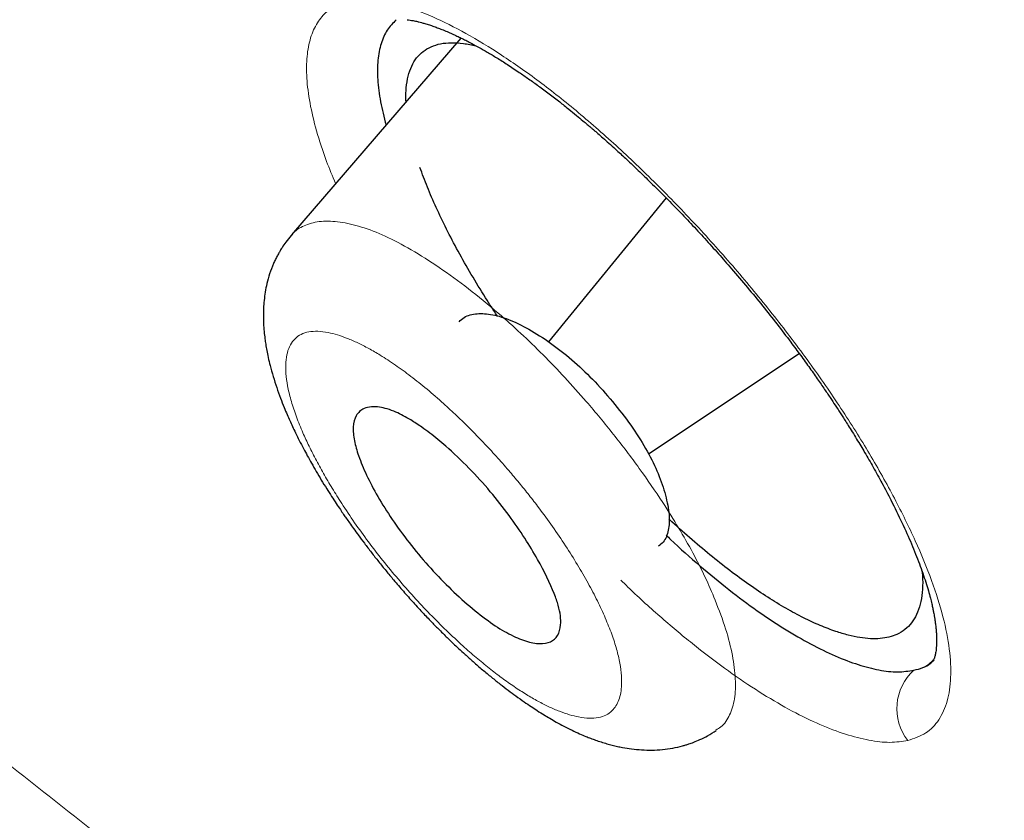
# Model space of a CAD drawing. Header units: millimetres. Extents: x 8 to 428, y 12 to 633.
# Tile 76 of 656: x 360.14 to 366.02, y 156.66 to 161.45. Entities that reach past the tile are written whole.
import ezdxf

# ---------------------------------------------------------------- set-up
doc = ezdxf.new("R2010")
doc.units = ezdxf.units.MM

msp = doc.modelspace()

# ---------------------------------------------------------------- linework, layer by layer
at = {"color": 7, "linetype": 'Continuous', "lineweight": 30}
for p, q in [((362.7762, 161.3376), (361.7631, 160.1625)), ((364.0022, 160.3825), (363.2993, 159.5223)), ((363.8967, 158.853), (364.7978, 159.4522))]:
    msp.add_line(p, q, dxfattribs=at)
at = {"color": 8, "linetype": 'Continuous', "lineweight": 0}
msp.add_arc((365.6897, 157.332), 0.3089, 132.11499, 218.19076, dxfattribs=at)
at = {"color": 7, "linetype": 'Continuous', "lineweight": 30}
for points, knots in [([(417.6766, 128.7948), (417.7806, 129.4811), (417.9876, 130.8469), (417.9966, 133.1271), (417.8554, 135.5008), (417.5761, 137.9598), (417.1567, 140.7382), (416.5718, 143.8502), (415.8134, 147.2951), (414.8705, 151.2028), (413.7487, 155.5681), (412.5272, 160.3679), (411.2402, 165.2199), (409.8014, 170.1842), (408.4069, 174.4418), (407.1285, 177.944), (406.0527, 180.6406), (404.8278, 183.4145), (403.4127, 186.2721), (401.8581, 189.0438), (400.1715, 191.6963), (398.3909, 194.1861), (396.428, 196.609), (394.3524, 198.9161), (392.2226, 201.0994), (389.7096, 203.5054), (386.8115, 206.0842), (383.5396, 208.7827), (380.2767, 211.3065), (377.031, 213.6727), (373.8111, 215.871), (370.6295, 217.9002), (367.4941, 219.78), (364.3962, 221.5689), (361.3096, 223.3457), (358.2319, 225.0507), (355.1791, 226.6265), (352.1771, 228.0234), (349.2495, 229.2215), (346.4081, 230.2219), (343.6678, 230.99), (341.3537, 231.4221), (339.4535, 231.565), (337.932, 231.4903), (336.5582, 231.1733), (335.3954, 230.5551), (334.4969, 229.6107), (333.8146, 228.3247), (333.3637, 226.7673), (333.2488, 225.5146), (333.1942, 224.9183)], [0, 0, 0, 0, 0.019898, 0.0396, 0.059165, 0.078622, 0.098013, 0.123341, 0.148581, 0.173731, 0.20787, 0.241963, 0.276212, 0.310625, 0.34521, 0.362609, 0.380135, 0.397811, 0.415673, 0.433756, 0.448997, 0.464412, 0.479837, 0.495071, 0.510122, 0.52503, 0.54719, 0.569189, 0.591089, 0.61295, 0.634797, 0.656567, 0.678195, 0.699628, 0.72106, 0.742688, 0.76446, 0.786303, 0.808169, 0.830066, 0.852064, 0.874225, 0.889133, 0.904185, 0.919416, 0.934846, 0.950253, 0.965505, 0.983583, 1, 1, 1, 1]), ([(415.4672, 128.7554), (415.5524, 129.304), (415.7228, 130.4002), (415.7717, 132.2072), (415.7093, 134.0952), (415.5413, 136.0586), (415.2909, 138.0772), (414.9112, 140.5354), (414.3594, 143.4585), (413.6071, 146.8606), (412.73, 150.4732), (411.7455, 154.2814), (410.7117, 158.2604), (409.6492, 162.2604), (408.5083, 166.313), (407.2427, 170.4418), (406.0457, 173.9607), (404.9795, 176.8321), (404.1089, 179.0194), (403.1515, 181.244), (402.0894, 183.5081), (400.9022, 185.8099), (399.682, 187.948), (398.4537, 189.9009), (397.2555, 191.6557), (395.9597, 193.3898), (394.4233, 195.2724), (392.6374, 197.2709), (390.6181, 199.3571), (388.4166, 201.4825), (386.0438, 203.6311), (383.509, 205.7868), (380.9644, 207.8325), (378.4202, 209.7779), (375.6719, 211.7809), (372.7287, 213.8002), (369.6036, 215.8028), (366.5074, 217.6657), (363.4341, 219.4428), (360.371, 221.2033), (357.3289, 222.8822), (354.3265, 224.4234), (351.5786, 225.692), (349.0874, 226.7151), (346.8438, 227.5332), (344.6653, 228.2114), (342.5652, 228.7298), (340.677, 229.0435), (339.0084, 229.1529), (337.5617, 229.0677), (336.3756, 228.7839), (335.4444, 228.3266), (334.7406, 227.7452), (334.1711, 227.0114), (333.6788, 226.0508), (333.3016, 224.8355), (333.0648, 223.3559), (332.9739, 221.7573), (333.0016, 220.0693), (333.1257, 218.3131), (333.3929, 215.9028), (333.8777, 212.7951), (334.6419, 208.9558), (335.5382, 205.0443), (336.5191, 201.0914), (337.5317, 197.1245), (338.5097, 193.3649), (339.4975, 189.7791), (340.5098, 186.361), (341.6309, 182.8841), (342.7286, 179.7783), (343.7654, 177.0671), (344.702, 174.7689), (345.7261, 172.4339), (346.8399, 170.0621), (347.6832, 168.4496), (348.1051, 167.6428)], [0, 0, 0, 0, 0.011709, 0.0234, 0.035079, 0.046745, 0.058401, 0.070053, 0.08835, 0.106637, 0.124908, 0.145647, 0.166375, 0.187119, 0.207887, 0.228673, 0.249479, 0.259892, 0.270315, 0.28075, 0.291198, 0.301658, 0.31213, 0.319994, 0.327864, 0.335737, 0.343609, 0.354092, 0.364563, 0.37502, 0.38755, 0.400066, 0.41258, 0.425091, 0.437599, 0.45323, 0.468841, 0.484431, 0.499999, 0.515569, 0.531166, 0.546782, 0.562408, 0.574915, 0.587424, 0.599934, 0.612454, 0.624987, 0.635443, 0.645912, 0.656393, 0.664263, 0.672136, 0.680006, 0.687871, 0.698343, 0.708803, 0.71925, 0.729685, 0.740108, 0.750521, 0.771326, 0.792113, 0.81288, 0.833624, 0.854353, 0.875091, 0.892532, 0.909986, 0.927451, 0.944927, 0.955919, 0.966921, 0.977933, 0.988958, 1, 1, 1, 1]), ([(363.503, 218.8847), (363.5837, 218.8382), (363.7422, 218.7468), (363.9754, 218.6121), (364.1995, 218.4826), (364.4144, 218.3583), (364.6202, 218.2391), (364.8134, 218.1271), (364.9942, 218.022), (365.1631, 217.9238), (365.3238, 217.8302), (365.4764, 217.7413), (365.6209, 217.657), (365.7572, 217.5773), (365.8853, 217.5023), (366.0053, 217.432), (366.1171, 217.3664), (366.2539, 217.286), (366.419, 217.1889), (366.6844, 217.0324), (367.0219, 216.8326), (367.4334, 216.5878), (367.8502, 216.3383), (368.3802, 216.019), (369.0216, 215.6288), (369.7746, 215.1646), (370.5291, 214.6917), (371.258, 214.2271), (371.9612, 213.7717), (372.6385, 213.3265), (373.3169, 212.8739), (373.9965, 212.4139), (374.6771, 211.9463), (375.3588, 211.4712), (376.0414, 210.9884), (376.7135, 210.5064), (377.3751, 210.0256), (378.0259, 209.5465), (378.6771, 209.0607), (379.3288, 208.5683), (379.9807, 208.0692), (380.5588, 207.621), (381.0629, 207.2258), (381.4933, 206.8856), (381.9249, 206.5415), (382.3048, 206.2361), (382.6332, 205.9701), (382.9097, 205.7448), (383.1883, 205.5165), (383.471, 205.2834), (383.7492, 205.0526), (384.024, 204.8232), (384.2948, 204.5956), (384.5722, 204.3612), (384.7968, 204.1701), (384.9649, 204.0264), (385.0719, 203.9347), (385.1724, 203.8485), (385.2654, 203.7683), (385.3511, 203.6944), (385.4294, 203.6267), (385.5003, 203.5653), (385.5574, 203.5157), (385.6021, 203.4769), (385.6358, 203.4476), (385.666, 203.4213), (385.6924, 203.3984), (385.7156, 203.3781), (385.739, 203.3577), (385.7669, 203.3334), (385.8017, 203.303), (385.8439, 203.2662), (385.8926, 203.2235), (385.947, 203.1759), (386.0312, 203.102), (386.1466, 203.0006), (386.295, 202.8696), (386.4533, 202.7293), (386.6049, 202.5945), (386.7482, 202.4665), (386.8817, 202.3469), (387.0203, 202.2222), (387.1625, 202.0938), (387.3042, 201.9654), (387.4415, 201.8405), (387.5758, 201.7179), (387.7066, 201.598), (387.8334, 201.4813), (387.9519, 201.372), (388.062, 201.2701), (388.1587, 201.1803), (388.243, 201.1018), (388.3156, 201.034), (388.3844, 200.9697), (388.4526, 200.9059), (388.5232, 200.8396), (388.6132, 200.755), (388.7243, 200.6502), (388.8584, 200.5234), (389.0009, 200.388), (389.1518, 200.2441), (389.3108, 200.0918), (389.4757, 199.9329), (389.6743, 199.7408), (389.9017, 199.5192), (390.1713, 199.2545), (390.4499, 198.9783), (390.7367, 198.6913), (391.0471, 198.3776), (391.3831, 198.0341), (391.7463, 197.6578), (392.1072, 197.2785), (392.4682, 196.8936), (392.8292, 196.503), (393.1899, 196.1064), (393.5478, 195.7066), (393.9028, 195.3033), (394.2546, 194.8967), (394.6028, 194.4872), (394.946, 194.0752), (395.2839, 193.6615), (395.6165, 193.2461), (395.9439, 192.8288), (396.2663, 192.4098), (396.5609, 192.019), (396.8299, 191.6557), (397.0753, 191.3191), (397.3202, 190.9776), (397.5647, 190.6311), (397.7645, 190.343), (397.9207, 190.1151), (398.0323, 189.9508), (398.1405, 189.7905), (398.2435, 189.6366), (398.3411, 189.4897), (398.4384, 189.3423), (398.5349, 189.1951), (398.6299, 189.0492), (398.7179, 188.9131), (398.7911, 188.7994), (398.8526, 188.7035), (398.9059, 188.6201), (398.9626, 188.5308), (399.0233, 188.4346), (399.0882, 188.3314), (399.1615, 188.214), (399.2437, 188.0815), (399.3351, 187.9329), (399.4316, 187.7747), (399.552, 187.5757), (399.693, 187.3405), (399.8511, 187.0737), (400.0046, 186.8117), (400.1531, 186.5552), (400.2969, 186.304), (400.4442, 186.0439), (400.5947, 185.7749), (400.7486, 185.4961), (400.8985, 185.2213), (401.0654, 184.9113), (401.248, 184.5674), (401.4447, 184.1904), (401.6359, 183.8178), (401.8227, 183.4479), (402.013, 183.0648), (402.2067, 182.6685), (402.4034, 182.2589), (402.5963, 181.8504), (402.7855, 181.443), (402.9712, 181.0366), (403.1539, 180.6303), (403.3346, 180.222), (403.4837, 179.8795), (403.6028, 179.6025), (403.6925, 179.3923), (403.7819, 179.1808), (403.8709, 178.9688), (403.9575, 178.7607), (404.0404, 178.5598), (404.1188, 178.3684), (404.1933, 178.1854), (404.2565, 178.0291), (404.3093, 177.8977), (404.3525, 177.7897), (404.3941, 177.6854), (404.4347, 177.5832), (404.4755, 177.48), (404.5205, 177.3659), (404.5705, 177.2384), (404.6258, 177.0968), (404.6838, 176.9475), (404.7412, 176.799), (404.7977, 176.6519), (404.853, 176.5071), (404.9091, 176.3596), (404.9645, 176.2133), (405.0177, 176.0719), (405.0713, 175.9288), (405.125, 175.7848), (405.1784, 175.6406), (405.2286, 175.5046), (405.2741, 175.3808), (405.3155, 175.2679), (405.3542, 175.1617), (405.3937, 175.0532), (405.435, 174.9392), (405.4782, 174.8193), (405.5234, 174.6937), (405.5704, 174.5623), (405.622, 174.4175), (405.6784, 174.2584), (405.7393, 174.086), (405.801, 173.9104), (405.8624, 173.7348), (405.9421, 173.5058), (406.0392, 173.2248), (406.1487, 172.9053), (406.2517, 172.6021), (406.3495, 172.3122), (406.4469, 172.0209), (406.528, 171.7765), (406.593, 171.5795), (406.6419, 171.4305), (406.6909, 171.2808), (406.74, 171.1304), (406.7891, 170.9792), (406.8378, 170.8283), (406.8855, 170.6805), (406.9317, 170.5363), (406.9761, 170.3976), (407.0184, 170.2646), (407.0581, 170.1396), (407.0952, 170.0225), (407.1296, 169.9135), (407.1601, 169.8165), (407.188, 169.7278), (407.2146, 169.643), (407.2426, 169.5533), (407.2724, 169.4579), (407.3074, 169.3453), (407.3481, 169.2143), (407.3947, 169.0634), (407.4422, 168.9091), (407.4902, 168.7527), (407.5375, 168.5978), (407.5848, 168.4423), (407.6315, 168.2885), (407.6774, 168.1365), (407.7393, 167.9306), (407.8164, 167.6731), (407.9076, 167.3663), (407.996, 167.0667), (408.0825, 166.7716), (408.2356, 166.2455), (408.4529, 165.4886), (408.73, 164.5034), (409.0009, 163.5219), (409.2665, 162.5435), (409.5274, 161.568), (409.8271, 160.4327), (410.1642, 159.1386), (410.5386, 157.6861), (410.9106, 156.2357), (411.2685, 154.8443), (411.6103, 153.5129), (411.8544, 152.5548), (412.0175, 151.9098), (412.1017, 151.5756), (412.186, 151.2394), (412.2705, 150.9012), (412.3553, 150.5599), (412.4329, 150.2461), (412.5035, 149.9589), (412.5673, 149.6983), (412.6202, 149.4808), (412.6623, 149.3075), (412.6932, 149.1797), (412.7241, 149.0515), (412.7545, 148.9251), (412.7861, 148.7936), (412.8181, 148.6599), (412.8502, 148.5254), (412.8798, 148.4006), (412.9022, 148.3063), (412.9179, 148.24), (412.9274, 148.1999), (412.936, 148.1635), (412.9433, 148.1324), (412.9494, 148.1067), (412.9542, 148.0863), (412.9584, 148.0682), (412.9635, 148.0469), (412.9702, 148.0182), (412.979, 147.9809), (412.9894, 147.9364), (413.0016, 147.8847), (413.0154, 147.8257), (413.0309, 147.7594), (413.048, 147.6861), (413.0797, 147.5499), (413.125, 147.3546), (413.1862, 147.0887), (413.2493, 146.8125), (413.3141, 146.5265), (413.3843, 146.2135), (413.4598, 145.8735), (413.5402, 145.5065), (413.6181, 145.1458), (413.6938, 144.7906), (413.7911, 144.3268), (413.9087, 143.7538), (414.0218, 143.1838), (414.1099, 142.7271), (414.1751, 142.3825), (414.2388, 142.0385), (414.3012, 141.6936), (414.3582, 141.3714), (414.4102, 141.0706), (414.4574, 140.7918), (414.5041, 140.5099), (414.5503, 140.2238), (414.5915, 139.9623), (414.6279, 139.7258), (414.6596, 139.5151), (414.6911, 139.3015), (414.718, 139.1147), (414.7402, 138.9578), (414.7574, 138.8339), (414.7735, 138.7172), (414.7883, 138.6075), (414.8021, 138.5049), (414.8147, 138.4093), (414.8263, 138.3207), (414.8369, 138.2385), (414.8471, 138.1593), (414.8584, 138.0703), (414.8712, 137.9672), (414.8858, 137.8487), (414.9013, 137.7211), (414.9174, 137.5844), (414.9343, 137.4385), (414.9517, 137.285), (414.9692, 137.1257), (414.9866, 136.9627), (415.0069, 136.7658), (415.0298, 136.5347), (415.0545, 136.269), (415.074, 136.0456), (415.0888, 135.8652), (415.0995, 135.7299), (415.1095, 135.5974), (415.1188, 135.4696), (415.1272, 135.3472), (415.1357, 135.2187), (415.1441, 135.0854), (415.1506, 134.9742), (415.155, 134.8952), (415.1577, 134.8472), (415.16, 134.804), (415.1618, 134.769), (415.1632, 134.7415), (415.1643, 134.7208), (415.1651, 134.7032), (415.166, 134.686), (415.167, 134.6662), (415.1681, 134.6421), (415.1695, 134.6139), (415.1712, 134.5782), (415.1732, 134.534), (415.1756, 134.4811), (415.178, 134.4235), (415.1805, 134.3631), (415.1839, 134.275), (415.1881, 134.1581), (415.1927, 134.0108), (415.1968, 133.858), (415.2, 133.711), (415.2023, 133.5702), (415.204, 133.437), (415.205, 133.3043), (415.2054, 133.1759), (415.2052, 133.0553), (415.2045, 132.943), (415.2034, 132.8386), (415.202, 132.7414), (415.2005, 132.6587), (415.199, 132.5894), (415.1976, 132.5322), (415.1962, 132.4777), (415.1946, 132.423), (415.1926, 132.3586), (415.1899, 132.2817), (415.1865, 132.1911), (415.1822, 132.0926), (415.1771, 131.9863), (415.1711, 131.8723), (415.1649, 131.7687), (415.1591, 131.6779), (415.154, 131.6041), (415.1489, 131.5337), (415.1439, 131.4683), (415.1391, 131.408), (415.1345, 131.3529), (415.1302, 131.3033), (415.1263, 131.2592), (415.1228, 131.2208), (415.1197, 131.1879), (415.117, 131.1598), (415.1144, 131.1336), (415.1118, 131.1065), (415.1087, 131.0765), (415.1053, 131.0426), (415.1013, 131.0044), (415.0966, 130.961), (415.0913, 130.9125), (415.0852, 130.8588), (415.0783, 130.8), (415.0705, 130.7361), (415.0618, 130.6674), (415.0524, 130.5952), (415.0424, 130.5221), (415.0291, 130.4284), (415.0125, 130.3171), (414.993, 130.1944), (414.9742, 130.0833), (414.9564, 129.9829), (414.939, 129.8888), (414.9219, 129.8006), (414.9054, 129.7184), (414.8895, 129.6419), (414.8743, 129.5711), (414.8627, 129.5186), (414.8546, 129.4828), (414.8498, 129.4616), (414.8446, 129.4392), (414.8387, 129.4136), (414.8315, 129.3832), (414.8231, 129.3477), (414.8133, 129.3073), (414.8021, 129.2619), (414.794, 129.23), (414.7898, 129.2131)], [0, 0, 0, 0, 0.002478, 0.004863, 0.007153, 0.009349, 0.011451, 0.013459, 0.015266, 0.01699, 0.01863, 0.020186, 0.021659, 0.023048, 0.024354, 0.025576, 0.026715, 0.027771, 0.029757, 0.031759, 0.035874, 0.040057, 0.044305, 0.04857, 0.056184, 0.063798, 0.071411, 0.079023, 0.08582, 0.092618, 0.099414, 0.106211, 0.113008, 0.119804, 0.126601, 0.133397, 0.139856, 0.146315, 0.152774, 0.159233, 0.165692, 0.17215, 0.176411, 0.180671, 0.184937, 0.189238, 0.191963, 0.194704, 0.197462, 0.200251, 0.20312, 0.205746, 0.208438, 0.211196, 0.214019, 0.215143, 0.216217, 0.217217, 0.218144, 0.218998, 0.219779, 0.220486, 0.22112, 0.221488, 0.221825, 0.222129, 0.222392, 0.222613, 0.222826, 0.223092, 0.223448, 0.223869, 0.224356, 0.224908, 0.225497, 0.226882, 0.228367, 0.229951, 0.231635, 0.232921, 0.23426, 0.235651, 0.237094, 0.238543, 0.239924, 0.241236, 0.242599, 0.243878, 0.245073, 0.246185, 0.247213, 0.248006, 0.248741, 0.249419, 0.250096, 0.250813, 0.251568, 0.252833, 0.254194, 0.255651, 0.257179, 0.258799, 0.260509, 0.262227, 0.264885, 0.267492, 0.270527, 0.273489, 0.276377, 0.28018, 0.28398, 0.28778, 0.29158, 0.295458, 0.299338, 0.30322, 0.307106, 0.310997, 0.314893, 0.318782, 0.322656, 0.326526, 0.330392, 0.334256, 0.33812, 0.341159, 0.344231, 0.347341, 0.350491, 0.353681, 0.355184, 0.35669, 0.358147, 0.359539, 0.360865, 0.362128, 0.363532, 0.364846, 0.36607, 0.367203, 0.367911, 0.368649, 0.369452, 0.370319, 0.37125, 0.372246, 0.373502, 0.374849, 0.376284, 0.377807, 0.380273, 0.382708, 0.385093, 0.38743, 0.389717, 0.391957, 0.394535, 0.397068, 0.399576, 0.402059, 0.405565, 0.409022, 0.412436, 0.415844, 0.419252, 0.423056, 0.426861, 0.430668, 0.434475, 0.438284, 0.442093, 0.445932, 0.449832, 0.451811, 0.453807, 0.455817, 0.457843, 0.459862, 0.46177, 0.463601, 0.465353, 0.467027, 0.468099, 0.469137, 0.47014, 0.471108, 0.472086, 0.47312, 0.474409, 0.475775, 0.477218, 0.478737, 0.480087, 0.481491, 0.482947, 0.484379, 0.485755, 0.487076, 0.488563, 0.489972, 0.491305, 0.492562, 0.493619, 0.494636, 0.495701, 0.496822, 0.497999, 0.499232, 0.500521, 0.501866, 0.503494, 0.505199, 0.506936, 0.508661, 0.510372, 0.513697, 0.51697, 0.519851, 0.522716, 0.525615, 0.528547, 0.530027, 0.531515, 0.533012, 0.534517, 0.536031, 0.537554, 0.539053, 0.54048, 0.541897, 0.543234, 0.544492, 0.54567, 0.546769, 0.547788, 0.548603, 0.54945, 0.550355, 0.551319, 0.552341, 0.553767, 0.555293, 0.556919, 0.558455, 0.560048, 0.561628, 0.56319, 0.564734, 0.566261, 0.569472, 0.5726, 0.575646, 0.578649, 0.581652, 0.591807, 0.601962, 0.612117, 0.622273, 0.632427, 0.642582, 0.657814, 0.673047, 0.688281, 0.703514, 0.716918, 0.730322, 0.733834, 0.737367, 0.740925, 0.744508, 0.748117, 0.751783, 0.754501, 0.757272, 0.760097, 0.761447, 0.76281, 0.764184, 0.765551, 0.766856, 0.768395, 0.769832, 0.771168, 0.772401, 0.772857, 0.773297, 0.77369, 0.774024, 0.774298, 0.774514, 0.77468, 0.774879, 0.775201, 0.7756, 0.776077, 0.776632, 0.777265, 0.777975, 0.778763, 0.779625, 0.782363, 0.785056, 0.788204, 0.791288, 0.794308, 0.798347, 0.802327, 0.806249, 0.810112, 0.813935, 0.821442, 0.828949, 0.83277, 0.836591, 0.840413, 0.844244, 0.848133, 0.851232, 0.854369, 0.857545, 0.860775, 0.864084, 0.866449, 0.868853, 0.871296, 0.873775, 0.87528, 0.876705, 0.87805, 0.879315, 0.8805, 0.881606, 0.882632, 0.883579, 0.884465, 0.885389, 0.886679, 0.888061, 0.889533, 0.891145, 0.892854, 0.894659, 0.896552, 0.898477, 0.900426, 0.903536, 0.906702, 0.909926, 0.911559, 0.913206, 0.914815, 0.916362, 0.917847, 0.919269, 0.921052, 0.922725, 0.923353, 0.923957, 0.924491, 0.924943, 0.925251, 0.925506, 0.925707, 0.9259, 0.926144, 0.92644, 0.926788, 0.927189, 0.927766, 0.928425, 0.929155, 0.929906, 0.930672, 0.932437, 0.934278, 0.936195, 0.938187, 0.939835, 0.941532, 0.943256, 0.944902, 0.946456, 0.947892, 0.949239, 0.950498, 0.951667, 0.95246, 0.953206, 0.953905, 0.954599, 0.955355, 0.956441, 0.957637, 0.958941, 0.960355, 0.961878, 0.96351, 0.964523, 0.965546, 0.966501, 0.967385, 0.968212, 0.968965, 0.969644, 0.970249, 0.970779, 0.971229, 0.971606, 0.971942, 0.972313, 0.972731, 0.973192, 0.973722, 0.974326, 0.975004, 0.975756, 0.976582, 0.977481, 0.978453, 0.979498, 0.980551, 0.981578, 0.983517, 0.985355, 0.98691, 0.988383, 0.989774, 0.991084, 0.992313, 0.993462, 0.994532, 0.995522, 0.995851, 0.996171, 0.996489, 0.996877, 0.997347, 0.99789, 0.998513, 0.999216, 1, 1, 1, 1]), ([(362.3885, 161.4454), (362.3696, 161.4263), (362.3318, 161.3881), (362.2965, 161.3064), (362.2771, 161.2079), (362.2763, 161.0912), (362.2913, 160.9625), (362.3164, 160.865), (362.3284, 160.8182)], [0, 0, 0, 0, 0.168999, 0.338002, 0.506899, 0.675608, 0.844133, 1, 1, 1, 1]), ([(362.4537, 161.4469), (362.46, 161.4461), (362.4715, 161.4447), (362.4885, 161.4417), (362.5029, 161.4388), (362.5144, 161.4363), (362.5263, 161.4334), (362.541, 161.4297), (362.5619, 161.4238), (362.5866, 161.4162), (362.6138, 161.4069), (362.6414, 161.3967), (362.6704, 161.3854), (362.7005, 161.3727), (362.7302, 161.3595), (362.7577, 161.3467), (362.7842, 161.3338), (362.8114, 161.3202), (362.8446, 161.3029), (362.8852, 161.2808), (362.9352, 161.2524), (362.9916, 161.2185), (363.0553, 161.1784), (363.119, 161.1363), (363.1813, 161.0932), (363.2409, 161.0504), (363.3028, 161.0044), (363.363, 160.9581), (363.4174, 160.915), (363.4638, 160.8773), (363.5008, 160.8466), (363.5289, 160.823), (363.5486, 160.8062), (363.5638, 160.7931), (363.5783, 160.7807), (363.5984, 160.7633), (363.6258, 160.7393), (363.6607, 160.7084), (363.7054, 160.668), (363.761, 160.6171), (363.8284, 160.5537), (363.9035, 160.4812), (363.9833, 160.4021), (364.0664, 160.3173), (364.1498, 160.2298), (364.2329, 160.1399), (364.314, 160.0499), (364.3989, 159.9529), (364.4872, 159.8489), (364.5779, 159.7383), (364.6644, 159.6292), (364.7399, 159.5306), (364.8051, 159.4427), (364.8599, 159.3668), (364.9095, 159.2963), (364.9525, 159.2338), (364.9885, 159.1803), (365.0164, 159.1381), (365.0374, 159.106), (365.0541, 159.0801), (365.0714, 159.0531), (365.0916, 159.0211), (365.1152, 158.9833), (365.1483, 158.9295), (365.1905, 158.859), (365.2412, 158.7713), (365.2937, 158.6765), (365.3522, 158.5652), (365.4122, 158.4429), (365.4691, 158.3154), (365.5089, 158.2157), (365.536, 158.1406), (365.5539, 158.0869), (365.5688, 158.0376), (365.5805, 157.9947), (365.589, 157.96), (365.5944, 157.936), (365.5977, 157.9203), (365.5998, 157.9098), (365.602, 157.8981), (365.6048, 157.8829), (365.6078, 157.8646), (365.6111, 157.8422), (365.614, 157.8186), (365.6164, 157.7932), (365.6179, 157.7684), (365.6186, 157.7448), (365.6184, 157.724), (365.6175, 157.7051), (365.6159, 157.6869), (365.6138, 157.6712), (365.6115, 157.6586), (365.6091, 157.6483), (365.6063, 157.6383), (365.6033, 157.6297), (365.6005, 157.6232), (365.5987, 157.6198), (365.5977, 157.6181), (365.5973, 157.6174), (365.597, 157.6169), (365.597, 157.6169), (365.597, 157.6169)], [0, 0, 0, 0, 0.008996, 0.016558, 0.022681, 0.027359, 0.030618, 0.036633, 0.043598, 0.052894, 0.061734, 0.069944, 0.078363, 0.087393, 0.09577, 0.102994, 0.109639, 0.116596, 0.123877, 0.134623, 0.146434, 0.159549, 0.173972, 0.189708, 0.201756, 0.214481, 0.227886, 0.240785, 0.251958, 0.261397, 0.269098, 0.274418, 0.278385, 0.281005, 0.283562, 0.287045, 0.292975, 0.299938, 0.307737, 0.319495, 0.332755, 0.347517, 0.363779, 0.379864, 0.396782, 0.413476, 0.429888, 0.446015, 0.465773, 0.485088, 0.503961, 0.522399, 0.535887, 0.549131, 0.561359, 0.572067, 0.581253, 0.588914, 0.593864, 0.597905, 0.60237, 0.607944, 0.614628, 0.622191, 0.636356, 0.652116, 0.669461, 0.688378, 0.714424, 0.739988, 0.765062, 0.777417, 0.789651, 0.801674, 0.812267, 0.821059, 0.828057, 0.831192, 0.833767, 0.836807, 0.841256, 0.847102, 0.853237, 0.861962, 0.86985, 0.879142, 0.889123, 0.897324, 0.905773, 0.915944, 0.925315, 0.93277, 0.94069, 0.949697, 0.960123, 0.970618, 0.981863, 0.986521, 0.99133, 0.996361, 1, 1, 1, 1]), ([(362.4478, 160.9566), (362.4474, 160.9627), (362.4455, 160.9926), (362.4488, 161.0449), (362.4592, 161.1113), (362.48, 161.1713), (362.5098, 161.2208), (362.5487, 161.2595), (362.5966, 161.2875), (362.653, 161.305), (362.7177, 161.3113), (362.7885, 161.3075), (362.8414, 161.296), (362.8673, 161.2904)], [0, 0, 0, 0, 0.021387, 0.104761, 0.206567, 0.306924, 0.406437, 0.505723, 0.605403, 0.705485, 0.804997, 0.90454, 1, 1, 1, 1]), ([(362.9944, 159.6756), (362.9703, 159.7125), (362.9152, 159.7965), (362.8368, 159.9263), (362.7586, 160.0636), (362.6884, 160.197), (362.627, 160.3251), (362.5735, 160.4485), (362.5453, 160.5258), (362.5312, 160.5645)], [0, 0, 0, 0, 0.115774, 0.264266, 0.413414, 0.560631, 0.706837, 0.852977, 1, 1, 1, 1]), ([(361.7609, 160.1574), (361.7502, 160.1445), (361.7311, 160.1212), (361.7083, 160.0878), (361.6917, 160.0607), (361.6787, 160.0374), (361.667, 160.0143), (361.6505, 159.9781), (361.6323, 159.9299), (361.6164, 159.8729), (361.6059, 159.8202), (361.5994, 159.7709), (361.5959, 159.7238), (361.5948, 159.6778), (361.596, 159.6316), (361.5992, 159.5859), (361.6039, 159.544), (361.6093, 159.5067), (361.6158, 159.4699), (361.6244, 159.4278), (361.6367, 159.376), (361.6535, 159.3156), (361.6741, 159.2511), (361.6963, 159.1893), (361.7174, 159.1356), (361.7362, 159.0906), (361.7527, 159.053), (361.7695, 159.0164), (361.7883, 158.9768), (361.8103, 158.9324), (361.8337, 158.8872), (361.8582, 158.8416), (361.8834, 158.7963), (361.9113, 158.7479), (361.9415, 158.6974), (361.9723, 158.6476), (362.0023, 158.6006), (362.0296, 158.5589), (362.0536, 158.523), (362.0736, 158.4937), (362.0919, 158.4672), (362.1116, 158.4392), (362.1352, 158.406), (362.1646, 158.3656), (362.2, 158.3179), (362.2406, 158.2648), (362.2838, 158.2098), (362.3282, 158.1549), (362.3775, 158.0956), (362.4319, 158.0322), (362.4915, 157.9652), (362.55, 157.9019), (362.6039, 157.8457), (362.6474, 157.8017), (362.6804, 157.7691), (362.7062, 157.7441), (362.7326, 157.7187), (362.7642, 157.6891), (362.8038, 157.6527), (362.8514, 157.6101), (362.9042, 157.5645), (362.9579, 157.5199), (363.0092, 157.4789), (363.0577, 157.4415), (363.1057, 157.4061), (363.1514, 157.3736), (363.1939, 157.3447), (363.2336, 157.3187), (363.2706, 157.2954), (363.3084, 157.2727), (363.3478, 157.2501), (363.3922, 157.2261), (363.4383, 157.203), (363.4823, 157.1826), (363.5194, 157.1669), (363.551, 157.1544), (363.5816, 157.1432), (363.6139, 157.1323), (363.6472, 157.1222), (363.6796, 157.1134), (363.7107, 157.106), (363.749, 157.0981), (363.7969, 157.0905), (363.8557, 157.0848), (363.9174, 157.0833), (363.9798, 157.0867), (364.041, 157.0952), (364.0872, 157.1055), (364.1192, 157.1147), (364.1413, 157.1216), (364.1702, 157.1319), (364.2076, 157.1476), (364.2532, 157.1701), (364.2843, 157.1899), (364.3012, 157.2007)], [0, 0, 0, 0, 0.011214, 0.020187, 0.02689, 0.032286, 0.038094, 0.044346, 0.059256, 0.073199, 0.085459, 0.09744, 0.109124, 0.120112, 0.131608, 0.143895, 0.15465, 0.163062, 0.172322, 0.182888, 0.195232, 0.211834, 0.228434, 0.243845, 0.257776, 0.268005, 0.276622, 0.285009, 0.294463, 0.304985, 0.316597, 0.326489, 0.337043, 0.348254, 0.360118, 0.372012, 0.382539, 0.392414, 0.400617, 0.407156, 0.412487, 0.418827, 0.426469, 0.435415, 0.44676, 0.459489, 0.472418, 0.485348, 0.498282, 0.514752, 0.531241, 0.54772, 0.562541, 0.574792, 0.582613, 0.588848, 0.59529, 0.603577, 0.613714, 0.626496, 0.641046, 0.655266, 0.668785, 0.681601, 0.693714, 0.706853, 0.718017, 0.727707, 0.73859, 0.747549, 0.757972, 0.769997, 0.783005, 0.795047, 0.805036, 0.812529, 0.820104, 0.829044, 0.837972, 0.846258, 0.854167, 0.861876, 0.875534, 0.890324, 0.905684, 0.920903, 0.935604, 0.949642, 0.954077, 0.958764, 0.96557, 0.974733, 0.986227, 1, 1, 1, 1]), ([(362.7649, 159.6425), (362.7746, 159.6519), (362.8021, 159.6784), (362.8693, 159.6945), (362.9629, 159.6896), (363.0738, 159.6543), (363.197, 159.5918), (363.3259, 159.5083), (363.4551, 159.4048), (363.5803, 159.2837), (363.6979, 159.1493), (363.8043, 159.0088), (363.8921, 158.8686), (363.9596, 158.7317), (363.9854, 158.6488), (363.9985, 158.6065)], [0, 0, 0, 0, 0.044718, 0.126145, 0.204207, 0.282146, 0.36322, 0.444603, 0.522661, 0.600618, 0.681712, 0.762907, 0.840866, 0.91882, 1, 1, 1, 1]), ([(362.1636, 158.843), (362.1542, 158.8735), (362.1343, 158.9383), (362.1292, 159.0198), (362.147, 159.0876), (362.1875, 159.1244), (362.238, 159.1365), (362.299, 159.1339), (362.3771, 159.1103), (362.4659, 159.0641), (362.5353, 159.0182), (362.5899, 158.9783), (362.6375, 158.9406), (362.7153, 158.8747), (362.822, 158.7732), (362.9507, 158.6314), (363.0637, 158.4882), (363.1581, 158.3508), (363.2559, 158.1882), (363.3231, 158.0515), (363.3594, 157.9476), (363.3719, 157.8848), (363.3736, 157.8217), (363.3571, 157.7654), (363.3146, 157.7268), (363.2492, 157.7154), (363.1648, 157.7315), (363.065, 157.774), (362.9524, 157.8436), (362.83, 157.9393), (362.7032, 158.0553), (362.5798, 158.1845), (362.4649, 158.3218), (362.3631, 158.462), (362.2774, 158.5986), (362.208, 158.7288), (362.1784, 158.805), (362.1636, 158.843)], [0, 0, 0, 0, 0.0261154, 0.0555528, 0.0882512, 0.1243528, 0.1470684, 0.1678726, 0.2029591, 0.2300924, 0.2488301, 0.2615445, 0.2741558, 0.2865331, 0.3222996, 0.3561755, 0.3883806, 0.4186216, 0.447268, 0.4989674, 0.5197665, 0.540723, 0.561622, 0.5929721, 0.6242049, 0.6555834, 0.6868104, 0.7181841, 0.7494185, 0.7822819, 0.8147408, 0.846596, 0.8781556, 0.9091111, 0.9397806, 0.9700368, 1, 1, 1, 1]), ([(363.9985, 158.6065), (364.0075, 158.5664), (364.0251, 158.488), (364.0185, 158.3943), (363.9954, 158.3316), (363.9661, 158.3103), (363.956, 158.3029)], [0, 0, 0, 0, 0.291827, 0.572061, 0.852398, 1, 1, 1, 1]), ([(365.5312, 158.1532), (365.5327, 158.1372), (365.5369, 158.0912), (365.5334, 158.0247), (365.5218, 157.9536), (365.5005, 157.8929), (365.4701, 157.8425), (365.4305, 157.8027), (365.3847, 157.775), (365.3347, 157.7577), (365.2822, 157.7491), (365.224, 157.7483), (365.1603, 157.7551), (365.0909, 157.7697), (365.012, 157.7931), (364.9232, 157.8268), (364.8237, 157.873), (364.7191, 157.9293), (364.6102, 157.9954), (364.4978, 158.0708), (364.3823, 158.1556), (364.2637, 158.2494), (364.1432, 158.3521), (364.0611, 158.4245), (364.0196, 158.4641), (364.0184, 158.4652)], [0, 0, 0, 0, 0.026279, 0.075503, 0.124732, 0.173344, 0.221636, 0.269906, 0.318456, 0.358778, 0.398934, 0.4391, 0.479456, 0.520179, 0.561442, 0.610003, 0.658467, 0.707317, 0.75598, 0.804291, 0.852483, 0.901119, 0.950089, 0.998638, 1, 1, 1, 1]), ([(364.0022, 158.3676), (364.0109, 158.3592), (364.0783, 158.294), (364.2043, 158.1837), (364.3781, 158.0398), (364.5476, 157.9137), (364.7111, 157.8051), (364.8671, 157.715), (365.0143, 157.6436), (365.1512, 157.5916), (365.276, 157.5599), (365.3888, 157.5471), (365.4513, 157.5564), (365.4826, 157.5611)], [0, 0, 0, 0, 0.014583, 0.112944, 0.211194, 0.309384, 0.40765, 0.506081, 0.604687, 0.703426, 0.802243, 0.901098, 1, 1, 1, 1]), ([(365.4826, 157.5611), (365.5184, 157.5704), (365.5652, 157.5826), (365.5959, 157.6144), (365.603, 157.6218)], [0, 0, 0, 0, 0.7669024, 1, 1, 1, 1]), ([(357.2389, 157.3103), (357.2459, 157.3082), (357.2588, 157.3044), (357.2792, 157.2972), (357.2975, 157.29), (357.3145, 157.2829), (357.3299, 157.276), (357.3476, 157.2678), (357.3672, 157.2583), (357.3894, 157.2469), (357.411, 157.2354), (357.4329, 157.2232), (357.4557, 157.2101), (357.4818, 157.1946), (357.5122, 157.1758), (357.5468, 157.1537), (357.5832, 157.1295), (357.624, 157.1015), (357.6675, 157.0705), (357.712, 157.0376), (357.7545, 157.0054), (357.798, 156.9714), (357.8457, 156.9332), (357.8982, 156.8901), (357.9555, 156.8416), (358.0178, 156.7873), (358.0953, 156.7179), (358.1872, 156.6326), (358.2925, 156.531), (358.3986, 156.4246), (358.505, 156.3144), (358.6111, 156.2008), (358.7116, 156.09), (358.8071, 155.9818), (358.8987, 155.8753), (358.9924, 155.7637), (359.0881, 155.6467), (359.1853, 155.5245), (359.2835, 155.3974), (359.3778, 155.2715), (359.4678, 155.1476), (359.5532, 155.0262), (359.6373, 154.9026), (359.714, 154.7857), (359.7835, 154.6763), (359.8443, 154.5774), (359.8999, 154.4841), (359.9487, 154.3995), (359.991, 154.3239), (360.0273, 154.2572), (360.058, 154.1989), (360.0838, 154.1489), (360.1049, 154.1068), (360.1212, 154.0737), (360.1333, 154.0486), (360.1432, 154.0278), (360.1535, 154.0061), (360.1654, 153.9804), (360.1793, 153.9497), (360.1963, 153.9115), (360.2159, 153.8656), (360.2378, 153.8122), (360.2593, 153.7559), (360.2791, 153.7002), (360.2946, 153.6519), (360.3064, 153.6114), (360.3151, 153.5781), (360.3223, 153.5477), (360.3274, 153.5231), (360.3309, 153.5038), (360.3335, 153.4876), (360.3358, 153.4715), (360.3375, 153.4562), (360.3387, 153.4428), (360.3393, 153.4324), (360.3397, 153.4239), (360.3398, 153.4163), (360.3398, 153.4091), (360.3396, 153.401), (360.3391, 153.393), (360.3382, 153.3857), (360.3375, 153.3816), (360.3371, 153.38), (360.3373, 153.3804), (360.3373, 153.3804)], [0, 0, 0, 0, 0.012409, 0.022931, 0.031553, 0.038566, 0.045007, 0.050962, 0.059869, 0.067625, 0.075164, 0.082588, 0.089901, 0.097581, 0.107466, 0.118044, 0.128561, 0.138951, 0.152259, 0.163928, 0.174196, 0.185043, 0.196902, 0.209535, 0.223148, 0.237747, 0.253122, 0.276414, 0.29959, 0.322602, 0.345435, 0.368087, 0.39055, 0.409689, 0.429307, 0.449595, 0.470549, 0.492164, 0.51444, 0.537377, 0.557999, 0.579147, 0.600827, 0.623035, 0.641186, 0.659569, 0.676882, 0.692744, 0.707154, 0.72011, 0.73161, 0.741654, 0.750244, 0.757378, 0.762213, 0.766123, 0.770619, 0.776257, 0.783028, 0.790925, 0.801886, 0.814463, 0.828334, 0.843038, 0.858569, 0.869927, 0.881121, 0.891721, 0.901297, 0.90799, 0.914172, 0.921173, 0.929215, 0.935948, 0.941584, 0.946483, 0.951554, 0.956841, 0.962337, 0.971295, 0.980628, 0.990555, 0.998719, 1, 1, 1, 1])]:
    msp.add_open_spline(points, degree=3, knots=knots, dxfattribs=at)
at = {"color": 8, "linetype": 'Continuous', "lineweight": 0}
for points, knots in [([(363.4409, 219.0183), (364.8034, 218.2301), (367.5216, 216.6577), (371.6364, 214.1162), (375.4373, 211.536), (378.9163, 208.9904), (382.0727, 206.5334), (385.2445, 203.9029), (388.0501, 201.3905), (390.4653, 199.0649), (392.4898, 196.9783), (394.4418, 194.7971), (396.2742, 192.5299), (397.9556, 190.2079), (399.5727, 187.7107), (401.0861, 185.0701), (402.4794, 182.3195), (403.7017, 179.6207), (404.7834, 176.9729), (406.0642, 173.5201), (407.4574, 169.3131), (408.8951, 164.4002), (410.1776, 159.5795), (411.4013, 154.798), (412.5972, 150.1374), (413.6544, 145.6589), (414.5144, 141.4092), (415.0446, 137.8901), (415.3108, 135.0618), (415.3838, 132.8712), (415.3093, 130.7805), (415.0585, 129.5414), (414.9326, 128.9193)], [0, 0, 0, 0, 0.041621, 0.083027, 0.124254, 0.155187, 0.186259, 0.217684, 0.249258, 0.270278, 0.291311, 0.312423, 0.333508, 0.354515, 0.375614, 0.400882, 0.426039, 0.451271, 0.476543, 0.501735, 0.551843, 0.601883, 0.651941, 0.702019, 0.752119, 0.798831, 0.845298, 0.891449, 0.918531, 0.94558, 0.97268, 1, 1, 1, 1]), ([(372.8249, 159.9615), (372.3734, 160.2249), (371.4734, 160.7499), (370.1205, 161.6212), (368.7557, 162.6133), (367.3863, 163.7274), (366.048, 164.9198), (365.1837, 165.7797), (364.7654, 166.1958)], [0, 0, 0, 0, 0.168713, 0.336345, 0.503311, 0.671107, 0.840812, 1, 1, 1, 1]), ([(363.6052, 154.296), (363.2732, 154.5433), (362.609, 155.0379), (361.6238, 155.7885), (360.6467, 156.5453), (359.6785, 157.309), (358.7192, 158.0794), (357.7689, 158.8564), (356.8275, 159.64), (355.8951, 160.4301), (354.9718, 161.2267), (354.0579, 162.0298), (353.1524, 162.8388), (352.5566, 163.3835), (352.2587, 163.6558)], [0, 0, 0, 0, 0.083332, 0.166666, 0.250002, 0.33334, 0.416678, 0.500016, 0.583353, 0.666689, 0.750023, 0.833353, 0.916679, 1, 1, 1, 1]), ([(362.0265, 160.468), (362.0079, 160.5128), (361.9621, 160.6235), (361.9105, 160.7852), (361.8704, 160.9521), (361.8519, 161.1007), (361.8532, 161.2308), (361.8745, 161.3413), (361.9151, 161.4314), (361.9746, 161.5001), (362.0532, 161.5461), (362.1489, 161.5705), (362.2276, 161.5661), (362.2669, 161.5639)], [0, 0, 0, 0, 0.063505, 0.15686, 0.250205, 0.343637, 0.437181, 0.530848, 0.624605, 0.718402, 0.812211, 0.906045, 1, 1, 1, 1]), ([(362.2669, 161.5639), (362.3188, 161.555), (362.4225, 161.5372), (362.605, 161.468), (362.8034, 161.3695), (363.0172, 161.2399), (363.2429, 161.0815), (363.4776, 160.8955), (363.7177, 160.6845), (363.959, 160.4531), (364.1976, 160.2051), (364.4297, 159.9444), (364.6517, 159.6748), (364.8598, 159.3999), (365.0502, 159.1242), (365.2211, 158.8516), (365.3701, 158.5863), (365.4948, 158.3326), (365.5928, 158.0946), (365.6615, 157.8766), (365.6991, 157.6826), (365.7072, 157.5138), (365.6862, 157.3722), (365.6359, 157.2609), (365.5592, 157.1789), (365.4843, 157.1537), (365.447, 157.141)], [0, 0, 0, 0, 0.041761, 0.08348, 0.125168, 0.166824, 0.208465, 0.250151, 0.291897, 0.333646, 0.375377, 0.417052, 0.458646, 0.500181, 0.541766, 0.58345, 0.625183, 0.666892, 0.70852, 0.750055, 0.791631, 0.833329, 0.875088, 0.916824, 0.958469, 1, 1, 1, 1]), ([(361.7622, 160.1557), (361.7666, 160.1617), (361.7886, 160.1915), (361.8466, 160.2237), (361.939, 160.2464), (362.0508, 160.2422), (362.1786, 160.2129), (362.3215, 160.1575), (362.4782, 160.0755), (362.6455, 159.9698), (362.8201, 159.8427), (362.984, 159.7087), (363.1333, 159.5749), (363.2667, 159.4462), (363.3978, 159.3098), (363.54, 159.1512), (363.6903, 158.9698), (363.8437, 158.7671), (363.9725, 158.5799), (364.078, 158.4112), (364.1627, 158.2623), (364.2367, 158.1175), (364.2758, 158.0262), (364.2953, 157.9806)], [0, 0, 0, 0, 0.013937, 0.06866, 0.123376, 0.177986, 0.232389, 0.28659, 0.341086, 0.395924, 0.450939, 0.505925, 0.547045, 0.587995, 0.628878, 0.669883, 0.724734, 0.779749, 0.834831, 0.876153, 0.917464, 0.958747, 1, 1, 1, 1]), ([(363.6386, 157.8732), (363.6233, 157.9069), (363.5929, 157.9743), (363.5366, 158.0812), (363.4729, 158.1915), (363.4017, 158.3046), (363.3244, 158.4187), (363.2508, 158.5196), (363.1835, 158.6069), (363.1236, 158.6811), (363.0581, 158.759), (362.9866, 158.84), (362.9092, 158.9234), (362.8306, 159.004), (362.7514, 159.0811), (362.6654, 159.1606), (362.5734, 159.2404), (362.4767, 159.3178), (362.3833, 159.3859), (362.2994, 159.4405), (362.2247, 159.4838), (362.1586, 159.5174), (362.0959, 159.5446), (362.037, 159.5652), (361.9775, 159.5802), (361.9193, 159.5875), (361.8649, 159.5841), (361.8194, 159.5693), (361.783, 159.5431), (361.7554, 159.5064), (361.7371, 159.4594), (361.7282, 159.4024), (361.7288, 159.3359), (361.7386, 159.2609), (361.7581, 159.178), (361.7872, 159.0878), (361.823, 158.9976), (361.8631, 158.9093), (361.9058, 158.8245), (361.9535, 158.7371), (362.006, 158.6479), (362.0677, 158.5497), (362.1394, 158.443), (362.2217, 158.3288), (362.3087, 158.2163), (362.3999, 158.106), (362.4943, 157.9988), (362.5909, 157.8958), (362.6891, 157.7976), (362.7816, 157.7112), (362.8671, 157.6362), (362.9447, 157.5724), (363.0206, 157.5143), (363.0949, 157.4618), (363.1669, 157.4155), (363.2363, 157.3753), (363.3026, 157.3418), (363.3657, 157.3147), (363.425, 157.2942), (363.4849, 157.2795), (363.5436, 157.2726), (363.5984, 157.2764), (363.6443, 157.2916), (363.6786, 157.3164), (363.7034, 157.3478), (363.7205, 157.3836), (363.7317, 157.4256), (363.7369, 157.4736), (363.7359, 157.5321), (363.7271, 157.6022), (363.7076, 157.6855), (363.6791, 157.7754), (363.6521, 157.8405), (363.6386, 157.8732)], [0, 0, 0, 0, 0.015643, 0.031202, 0.04683, 0.062676, 0.078409, 0.093956, 0.104297, 0.114674, 0.125133, 0.137511, 0.150011, 0.162608, 0.175109, 0.187602, 0.203433, 0.219006, 0.234475, 0.249998, 0.262429, 0.274957, 0.287536, 0.300009, 0.312491, 0.328341, 0.343934, 0.359425, 0.374968, 0.390617, 0.406153, 0.421721, 0.437467, 0.453231, 0.468793, 0.48431, 0.499943, 0.512393, 0.524934, 0.53754, 0.550053, 0.562576, 0.578399, 0.593979, 0.609474, 0.625044, 0.640646, 0.656161, 0.671739, 0.687526, 0.700116, 0.712574, 0.724979, 0.737413, 0.749956, 0.762327, 0.774822, 0.787419, 0.79992, 0.812408, 0.828259, 0.843838, 0.859301, 0.874807, 0.887244, 0.89977, 0.912348, 0.924822, 0.937303, 0.953223, 0.968873, 0.984411, 1, 1, 1, 1]), ([(365.447, 157.141), (365.412, 157.1358), (365.342, 157.1254), (365.1737, 157.1445), (364.977, 157.2072), (364.7569, 157.314), (364.5818, 157.4151), (364.3984, 157.5368), (364.2082, 157.6783), (364.0133, 157.8394), (363.8537, 157.9803), (363.7598, 158.0717), (363.7317, 158.099)], [0, 0, 0, 0, 0.095926, 0.1919672, 0.3840197, 0.4801066, 0.5760533, 0.6718374, 0.7675203, 0.8632451, 0.9590834, 1, 1, 1, 1]), ([(364.2953, 157.9806), (364.3176, 157.9219), (364.3622, 157.8046), (364.4012, 157.6473), (364.4192, 157.507), (364.4143, 157.387), (364.3849, 157.2912), (364.3454, 157.23), (364.3091, 157.2096), (364.2984, 157.2035)], [0, 0, 0, 0, 0.156827, 0.31352, 0.469784, 0.625289, 0.779995, 0.935307, 1, 1, 1, 1]), ([(365.4826, 157.5611), (365.5161, 157.5701), (365.5621, 157.5824), (365.591, 157.6156), (365.5987, 157.6245)], [0, 0, 0, 0, 0.730601, 1, 1, 1, 1]), ([(357.0888, 157.4203), (357.1351, 157.4047), (357.2277, 157.3735), (357.3952, 157.2826), (357.5801, 157.1615), (357.7819, 157.0087), (357.9972, 156.8267), (358.2234, 156.617), (358.4566, 156.3825), (358.6924, 156.1284), (358.9268, 155.8591), (359.1558, 155.5792), (359.3755, 155.293), (359.5818, 155.0051), (359.7707, 154.7204), (359.9401, 154.4436), (360.0875, 154.1791), (360.2105, 153.9313), (360.3069, 153.7045), (360.3738, 153.5036), (360.4099, 153.3325), (360.4168, 153.192), (360.3949, 153.0838), (360.3443, 153.0103), (360.2679, 152.9694), (360.1942, 152.9739), (360.1573, 152.9761)], [0, 0, 0, 0, 0.041798, 0.083527, 0.125202, 0.166829, 0.208439, 0.250108, 0.291843, 0.333568, 0.375263, 0.41689, 0.458432, 0.49993, 0.541471, 0.583088, 0.624762, 0.666447, 0.708111, 0.749765, 0.791435, 0.833123, 0.874836, 0.916556, 0.95827, 1, 1, 1, 1])]:
    msp.add_open_spline(points, degree=3, knots=knots, dxfattribs=at)

doc.saveas('drawing.dxf')
